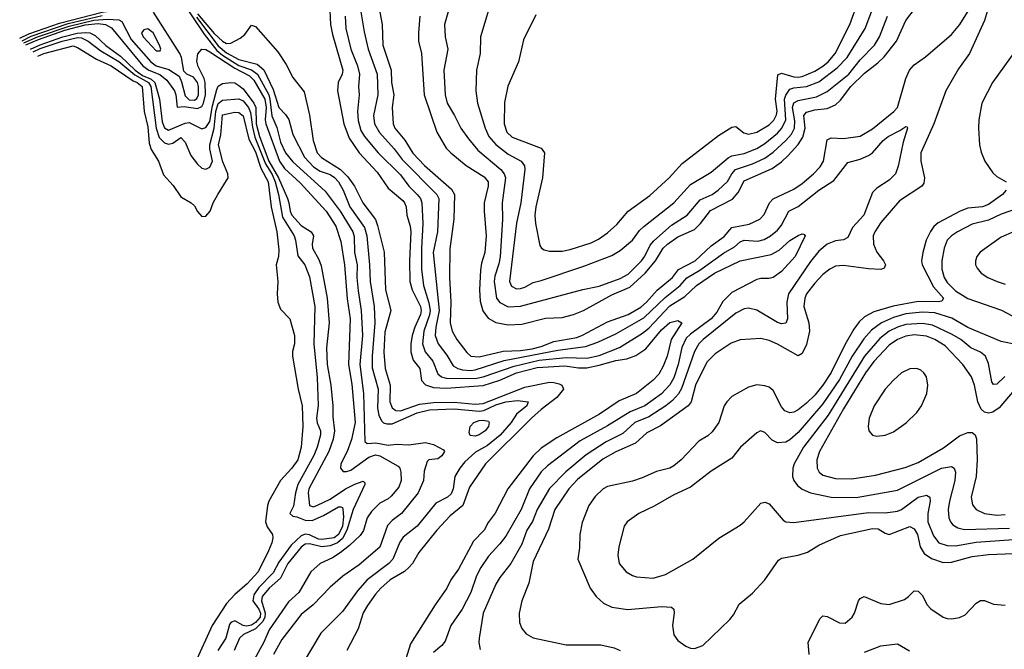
# Model space of a CAD drawing. Header units: inches. Extents: x 1649636 to 1815363, y 506543 to 641975.
# Tile 263 of 656: x 1674311 to 1679066, y 606476 to 609513. Entities that reach past the tile are written whole.
import ezdxf

# ---------------------------------------------------------------- set-up
doc = ezdxf.new("R2010")
doc.units = ezdxf.units.IN
doc.header["$MEASUREMENT"] = 0
doc.layers.add('B6670', color=7, linetype='Continuous')

msp = doc.modelspace()

# ---------------------------------------------------------------- linework, layer by layer
at = {"layer": 'B6670', "color": 5}
for points, elevation in [([(1674311.2, 609423.1), (1674356, 609444), (1674503.5, 609496.5), (1674708.7, 609548.7), (1674814.8, 609565.2), (1674840.4, 609579.6), (1674847.3, 609590), (1674847.7, 609610), (1674831, 609671), (1674826.3, 609730), (1674833, 609750), (1674856.6, 609790), (1674855.9, 609804.1), (1674849.8, 609829.8), (1674826.5, 609870), (1674821.2, 609890), (1674823.3, 609910), (1674835.3, 609944.7), (1674850, 609964.6), (1674903.9, 610000)], 480), ([(1676575.8, 609564.2), (1676536.6, 609430), (1676535.4, 609350), (1676516.3, 609270), (1676513.1, 609170), (1676522.1, 609110), (1676559.6, 608990), (1676577.4, 608950), (1676610, 608910.6), (1676670, 608863.6), (1676733.4, 608830), (1676748.6, 608808.7), (1676750.1, 608790), (1676731.3, 608630), (1676709.4, 608530.6), (1676676.4, 608250), (1676686.7, 608226.7), (1676710, 608214.6), (1676730, 608215.7), (1676750, 608223.4), (1676790, 608244.4), (1676830, 608254), (1677035.8, 608324.2), (1677170, 608376.1), (1677210, 608399), (1677270, 608448.6), (1677304.1, 608495.9), (1677324.4, 608515.6), (1677469.9, 608630), (1677550, 608717.5), (1677650, 608777.8), (1677732.8, 608847.2), (1677750, 608856.4), (1677810, 608867.3), (1677870, 608891.9), (1677910, 608915.6), (1677970, 608965.7), (1677991.8, 608990), (1678010.2, 609029.8), (1678004.8, 609130), (1678010.6, 609149.4), (1678030, 609177.4), (1678050, 609183.8), (1678110, 609190.1), (1678170, 609213.9), (1678259.3, 609280.7), (1678306.4, 609330), (1678394.6, 609470), (1678461.6, 609650)], 660), ([(1675090, 609611.7), (1675202.6, 609442.6), (1675263.9, 609363.9), (1675290, 609341.2), (1675370, 609291.2), (1675430.5, 609270.5), (1675460.1, 609250), (1675513.5, 609150), (1675519.6, 609130), (1675528.5, 609048.5), (1675553.2, 608993.2), (1675570, 608922.3), (1675595.2, 608870), (1675630, 608826.7), (1675785.5, 608685.5), (1675859, 608590), (1675919.7, 608490), (1675926.4, 608466.4), (1675927.3, 608390), (1675940.5, 608330), (1675938.9, 608270), (1675945, 608205), (1675960.4, 608110), (1675967.2, 607990), (1675953.6, 607850), (1675972.1, 607710), (1675978.6, 607478.6), (1675988.5, 607468.5), (1676031.6, 607471.6), (1676090, 607460.2), (1676130, 607464.9), (1676190, 607462), (1676270, 607473.2), (1676310, 607464.2), (1676358.2, 607438.2), (1676363.1, 607430), (1676350, 607408.7), (1676330, 607394), (1676286.8, 607390), (1676278.4, 607381.6), (1676265.1, 607334.9), (1676260.5, 607290), (1676235.1, 607230), (1676154.1, 607130), (1676110, 607096.9), (1676087.8, 607072.2), (1676050, 606967.9), (1675950, 606882.6), (1675872.3, 606827.7), (1675810, 606775.9), (1675728.5, 606690), (1675670, 606643.4), (1675577.7, 606522.3), (1675537.5, 606450)], 440), ([(1675806.6, 609593.4), (1675812, 609490), (1675821.1, 609441.1), (1675870.8, 609270), (1675868.8, 609250), (1675849.4, 609210), (1675845.7, 609170), (1675876, 609010), (1675901.7, 608941.7), (1675950.9, 608870), (1676036.8, 608776.8), (1676090, 608700.1), (1676160.7, 608640.7), (1676170.1, 608630), (1676177.6, 608610), (1676181.2, 608570), (1676197.1, 608517.1), (1676199.6, 608490), (1676193.7, 608350), (1676195.9, 608250), (1676206.6, 608210), (1676246.9, 608130), (1676250.5, 608110), (1676246.7, 608090), (1676219.6, 608030), (1676207, 607990), (1676199.6, 607950), (1676199.9, 607910), (1676210.9, 607870.9), (1676242.7, 607830), (1676252, 607772), (1676271.1, 607751.1), (1676310, 607739.2), (1676370, 607735.7), (1676550, 607748.7), (1676630, 607773.7), (1676710, 607810), (1676810, 607834.4), (1676943.3, 607843.3), (1677010, 607833.7), (1677050, 607834.1), (1677110, 607845.7), (1677190, 607868.7), (1677243.7, 607876.3), (1677287.1, 607892.9), (1677334.7, 607925.3), (1677410, 608017.5), (1677450, 608052), (1677490, 608062.4), (1677508.7, 608050), (1677456.8, 607970), (1677438.1, 607890), (1677419.1, 607840.9), (1677396.8, 607803.2), (1677370, 607773.6), (1677289.3, 607710), (1677206.5, 607673.5), (1677110.9, 607610), (1676904.7, 607495.3), (1676830, 607446.2), (1676790.6, 607409.4), (1676668.5, 607250), (1676607.1, 607132.9), (1676573.2, 607086.8), (1676553.4, 607050), (1676503, 606997), (1676430, 606862.5), (1676393, 606810), (1676374.2, 606770), (1676316.8, 606690), (1676198.5, 606501.5), (1676176.3, 606430)], 520), ([(1676039.7, 609610), (1676062.1, 609490), (1676064.9, 609390), (1676105.7, 609270), (1676106.7, 609210), (1676118.5, 609150), (1676109.7, 609089.7), (1676114.1, 609010), (1676123.4, 608990), (1676171, 608931), (1676210, 608868.3), (1676266.3, 608810), (1676395.7, 608695.7), (1676410.1, 608670), (1676407.8, 608550), (1676387.7, 608407.7), (1676387.1, 608270), (1676393.4, 608150), (1676390.1, 608050), (1676399.6, 608010), (1676421.7, 607970), (1676470, 607907.1), (1676490, 607890.1), (1676530, 607887), (1676646.6, 607913.4), (1676730, 607917.3), (1676785.4, 607925.4), (1676830, 607936.7), (1676890, 607961.3), (1677000.8, 607979.2), (1677029.7, 607990.3), (1677150, 608055.4), (1677250, 608090.7), (1677310, 608126.5), (1677338.4, 608150), (1677390, 608208.5), (1677463.5, 608270), (1677492.1, 608307.9), (1677572.6, 608350), (1677650, 608422.2), (1677713.7, 608466.3), (1677750, 608509.7), (1677833.7, 608526.3), (1677884.5, 608550), (1677906.9, 608573.1), (1677931.1, 608628.9), (1677950, 608648.2), (1678050, 608694.9), (1678090, 608723.1), (1678143.6, 608770), (1678176.7, 608803.3), (1678193.2, 608830), (1678210, 608932.6), (1678230, 608942.9), (1678290, 608939.9), (1678370, 608950.6), (1678430, 608986.5), (1678532.8, 609070), (1678550.5, 609090), (1678590.4, 609230), (1678607.6, 609270), (1678630, 609294.7), (1678685.6, 609334.4), (1678810, 609442.3), (1678850.6, 609490), (1678919.5, 609600.5)], 580), ([(1676399.2, 609620.8), (1676362.6, 609490), (1676366.1, 609430), (1676378.1, 609370), (1676359, 609270), (1676366.5, 609150), (1676375.1, 609110), (1676411.4, 609051.4), (1676441.6, 608990), (1676478.4, 608938.4), (1676524.1, 608884.1), (1676635, 608790), (1676650.6, 608770), (1676656.6, 608750), (1676641, 608630), (1676643, 608550), (1676631.7, 608368.3), (1676625.4, 608334.6), (1676605, 608275), (1676602.9, 608250), (1676613.5, 608170), (1676630, 608148.9), (1676670, 608128.3), (1676730, 608130.9), (1677030, 608210.9), (1677110, 608227.9), (1677210, 608263.7), (1677250, 608284.7), (1677314.4, 608350), (1677330, 608372.1), (1677355.4, 608424.6), (1677373.8, 608446.2), (1677458.3, 608521.7), (1677534.9, 608570), (1677596.8, 608643.2), (1677654.6, 608670), (1677683.9, 608690), (1677728.4, 608731.6), (1677750.3, 608770), (1677767.3, 608790), (1677850, 608817.3), (1677910, 608845.6), (1677950, 608873.4), (1678011.5, 608930), (1678038.6, 608961.4), (1678053.2, 608990), (1678054.9, 609025.1), (1678042.6, 609090), (1678050, 609112.6), (1678070, 609123.5), (1678158.4, 609141.6), (1678210, 609166.5), (1678314.2, 609250), (1678370, 609319.2), (1678439.2, 609390), (1678462.4, 609430), (1678501.1, 609530)], 640), ([(1676804.2, 609535.8), (1676744.5, 609415.5), (1676719.7, 609310), (1676667.8, 609192.2), (1676652.8, 609112.8), (1676650.1, 609010), (1676664.1, 608970), (1676690, 608947), (1676830, 608892.5), (1676844.7, 608870), (1676835.3, 608750), (1676803, 608610), (1676798.7, 608570), (1676802.2, 608530), (1676823.2, 608423.2), (1676830.9, 608410.9), (1676843, 608403), (1676870, 608396.3), (1676930, 608396.2), (1676970, 608403.8), (1677070, 608435.7), (1677105.8, 608454.2), (1677150, 608485.5), (1677194.3, 608525.7), (1677249.8, 608590), (1677354.8, 608665.2), (1677447.6, 608750), (1677510, 608818.9), (1677685, 608955), (1677750, 608994.8), (1677770, 608998.5), (1677807.3, 608967.3), (1677830, 608960.7), (1677870, 608970.5), (1677930, 609005.7), (1677952.3, 609027.7), (1677965.6, 609054.4), (1677968.1, 609071.9), (1677960.1, 609130), (1677972.5, 609247.5), (1677990, 609255.4), (1678050, 609238), (1678070, 609235.3), (1678090, 609239), (1678150, 609265.2), (1678190, 609288.9), (1678215.4, 609310), (1678249.3, 609350), (1678320.1, 609490), (1678363.4, 609610)], 680), ([(1674322.5, 609411), (1674367.2, 609432.8), (1674545.6, 609494.4), (1674710, 609532.5)], 460), ([(1674331.2, 609401.6), (1674397.3, 609430), (1674550, 609482.1), (1674670, 609510.9), (1674735.5, 609515.5), (1674790, 609512), (1674804.1, 609504.1), (1674850, 609417.6), (1674944.1, 609310), (1674970, 609290.9), (1675031.9, 609271.9), (1675080.6, 609240.6), (1675093.2, 609213.2), (1675110, 609145.5), (1675130, 609126), (1675154.8, 609125.2), (1675166.5, 609133.5), (1675173.9, 609150), (1675174.9, 609190), (1675170.3, 609210.3), (1675150, 609235.8), (1675117.8, 609250), (1675104.1, 609264.1), (1675092.7, 609330), (1675085.2, 609350), (1674956.7, 609550)], 440), ([(1675170, 609541.3), (1675250, 609446.7), (1675290, 609408.6), (1675310, 609397.5), (1675330, 609399.3), (1675375.9, 609424.1), (1675398.1, 609441.9), (1675430, 609487.1), (1675450, 609480.7), (1675557.3, 609357.3), (1675597.3, 609297.3), (1675630, 609234.4), (1675684.2, 609164.2), (1675710, 609053), (1675728, 608930), (1675747.5, 608870), (1675768.2, 608848.2), (1675860.7, 608790), (1675895.3, 608755.3), (1675927.7, 608710), (1675967.5, 608630), (1676028.6, 608548.6), (1676039.8, 608519.8), (1676071.2, 608391.2), (1676077.4, 608210), (1676102.9, 608110), (1676074.8, 608005.2), (1676069.8, 607909.8), (1676075.3, 607830), (1676099.4, 607750), (1676098.3, 607670), (1676110, 607639.8), (1676127, 607627), (1676150, 607626.2), (1676241.3, 607658.7), (1676310, 607666.5), (1676410, 607667.6), (1676510, 607658), (1676550, 607661), (1676750, 607740.7), (1676870, 607763.7), (1676890, 607763.3), (1676915.8, 607755.8), (1676929.3, 607750), (1676935.8, 607735.8), (1676937.8, 607730), (1676904.5, 607690), (1676830, 607633), (1676783.1, 607590), (1676559.9, 607370), (1676483, 607257), (1676450.9, 607169.1), (1676390, 607119.6), (1676325.8, 607050), (1676238.1, 606941.9), (1676207.7, 606890), (1676190.7, 606870), (1676169.1, 606850.9), (1676100.7, 606810), (1676055.3, 606770), (1676030, 606740.9), (1675990, 606686.5), (1675970, 606650.8), (1675946.2, 606573.8), (1675891, 606470)], 480), ([(1675883.4, 609530), (1675885.8, 609470), (1675910.1, 609370.1), (1675942.2, 609290), (1675952.3, 609250), (1675946.7, 609190), (1675950.6, 609150), (1675942.3, 609070), (1675945.9, 609025.9), (1675958.9, 608978.9), (1675976.5, 608950), (1676042.4, 608870), (1676150, 608764.8), (1676190.1, 608710), (1676230.6, 608670), (1676246.8, 608650), (1676253.6, 608630), (1676257.9, 608530), (1676251.1, 608408.9), (1676251.3, 608310), (1676260.8, 608230), (1676286.8, 608146.8), (1676293.1, 608110), (1676290.5, 608089.5), (1676262.3, 608010), (1676256.7, 607950), (1676268.6, 607910), (1676306.3, 607866.3), (1676330, 607804.1), (1676348.6, 607790), (1676370, 607784.2), (1676510, 607782.2), (1676549.3, 607790.7), (1676699.2, 607840.8), (1676820.3, 607870), (1676950, 607884), (1677050, 607879.6), (1677110, 607892.2), (1677207.7, 607932.3), (1677319.2, 608000.8), (1677350, 608025.1), (1677450, 608132.3), (1677522.4, 608177.6), (1677579.9, 608230), (1677666, 608290), (1677790, 608349.6), (1677940.1, 608379.9), (1677978.3, 608401.7), (1678030, 608447.2), (1678070, 608472.3), (1678090, 608479.3), (1678098, 608478), (1678104, 608470), (1678056, 608370), (1677990, 608297.4), (1677950, 608269.8), (1677930, 608263.9), (1677890, 608264.7), (1677870, 608258.9), (1677750, 608196.6), (1677706.4, 608153.6), (1677677.2, 608102.8), (1677650.7, 608069.3), (1677550, 607996.1), (1677530, 607976), (1677508.6, 607931.4), (1677491.3, 607850), (1677470, 607785.6), (1677450, 607752.1), (1677410, 607708), (1677330, 607649.6), (1677259.5, 607620.5), (1677150, 607552.9), (1677018.2, 607481.8), (1676859.8, 607360.2), (1676830, 607331.2), (1676773.6, 607250), (1676732.7, 607150), (1676658.2, 607021.8), (1676630, 606983.7), (1676574.7, 606925.3), (1676537.4, 606870), (1676517.6, 606830), (1676490, 606749.7), (1676448.1, 606670), (1676393.6, 606590), (1676365.3, 606514.7), (1676350, 606494.3), (1676310, 606459.6)], 540), ([(1675955.7, 609570), (1675974, 609454), (1675993.2, 609370), (1676037.4, 609250), (1676041, 609150), (1676019.7, 609050), (1676025.1, 609010), (1676048.2, 608968.2), (1676119.4, 608890), (1676158, 608838), (1676326, 608670), (1676335.7, 608650), (1676328, 608490), (1676307.3, 608390), (1676336.5, 608110), (1676320.5, 608030), (1676318, 607990), (1676331.6, 607950), (1676374.1, 607894.1), (1676403.7, 607843.7), (1676426.5, 607830), (1676450, 607823.8), (1676490, 607820.9), (1676510, 607824), (1676651.4, 607868.6), (1676910, 607919.3), (1677043.4, 607936.6), (1677103.5, 607956.5), (1677190, 607998.2), (1677324.9, 608075.1), (1677427.4, 608172.6), (1677500.9, 608230), (1677532.7, 608267.3), (1677595.4, 608304.6), (1677710, 608386.4), (1677762.9, 608417.1), (1677790, 608442), (1677810, 608449.6), (1677875.5, 608444.5), (1677906.9, 608453.1), (1677936.8, 608470), (1677970, 608498.2), (1677990, 608522), (1678025, 608590), (1678070, 608612.4), (1678170, 608690.1), (1678242.4, 608737.6), (1678310, 608824.2), (1678370, 608840.1), (1678410, 608857.8), (1678430, 608871.2), (1678480.4, 608930), (1678505, 608950), (1678561.9, 608978.1), (1678590, 608997.4), (1678595.9, 608995.9), (1678598.7, 608990), (1678577.2, 608922.8), (1678553.6, 608806.4), (1678540.2, 608770), (1678510, 608738.4), (1678450, 608699.5), (1678430, 608679.4), (1678387.3, 608570), (1678332.8, 608510), (1678310, 608462.3), (1678290, 608450.6), (1678250, 608446.3), (1678210, 608430.4), (1678170, 608396.1), (1678130, 608346), (1678024.1, 608190), (1678015.5, 608150), (1678018.3, 608070), (1678011.4, 608048.6), (1677990, 608045.2), (1677970, 608051.9), (1677870, 608111.4), (1677830, 608120.7), (1677810, 608117.7), (1677770, 608096.8), (1677612, 607970), (1677591.1, 607948.9), (1677570, 607912.5), (1677506.9, 607733.1), (1677492.1, 607707.9), (1677463.7, 607676.3), (1677430.6, 607649.4), (1677350, 607597.4), (1677282.2, 607570), (1677223.1, 607516.9), (1677143.8, 607476.2), (1677045.9, 607414.1), (1676948.2, 607331.8), (1676869, 607251), (1676810.6, 607150), (1676787.1, 607092.9), (1676760.6, 607050), (1676736.5, 606983.5), (1676683.5, 606890), (1676630, 606822.4), (1676610.1, 606789.9), (1676548.9, 606650), (1676529.3, 606529.3), (1676528, 606508), (1676535, 606475)], 560), ([(1676242.9, 609530), (1676236.8, 609450), (1676237, 609410), (1676251.8, 609350), (1676263.8, 609150), (1676325, 608970), (1676370, 608893.5), (1676393.2, 608870), (1676467.5, 608810), (1676554.5, 608754.5), (1676573.7, 608730), (1676573.8, 608710), (1676554.6, 608630), (1676553.6, 608590), (1676564.2, 608470), (1676558, 608390), (1676541.5, 608338.5), (1676535.6, 608304.4), (1676530.8, 608210), (1676534.7, 608154.7), (1676548.2, 608108.2), (1676573.4, 608073.4), (1676610, 608052.8), (1676670, 608041), (1676735.6, 608044.4), (1676850, 608073), (1676930, 608076.5), (1676985.6, 608090), (1677034.1, 608110), (1677170, 608184.9), (1677256.8, 608223.2), (1677330.9, 608290), (1677380.9, 608350), (1677418.8, 608410), (1677438.7, 608430), (1677490, 608466.1), (1677570, 608501.6), (1677599.4, 608530), (1677647.1, 608592.9), (1677753, 608647), (1677780.9, 608679.1), (1677810, 608735), (1677944.2, 608795.8), (1677990, 608827.2), (1678022.5, 608857.5), (1678070, 608910.1), (1678093.3, 608946.7), (1678103.7, 608990), (1678097.2, 609050), (1678110, 609066.2), (1678150, 609078.9), (1678210, 609084), (1678250, 609102), (1678275.1, 609124.9), (1678325, 609190), (1678390, 609255.2), (1678455.7, 609304.3), (1678486.1, 609333.9), (1678544.9, 609410), (1678590, 609509.2), (1678636.5, 609570)], 620), ([(1678990, 609573.2), (1678970, 609508.6), (1678898.1, 609350), (1678844.6, 609275.4), (1678783.1, 609170), (1678724.8, 609010), (1678662.7, 608870), (1678662.2, 608830), (1678679.8, 608750), (1678676.4, 608723.6), (1678666.9, 608710), (1678560.1, 608639.9), (1678470, 608534.8), (1678439.8, 608490), (1678433.2, 608470), (1678433.9, 608430), (1678450, 608391.4), (1678482.9, 608350), (1678492.2, 608330), (1678485.4, 608314.6), (1678470, 608308.2), (1678410, 608311.1), (1678290, 608327.4), (1678250, 608323.2), (1678223.2, 608310), (1678190, 608283.4), (1678150, 608241.4), (1678111.2, 608190), (1678102.2, 608170), (1678096.9, 608130), (1678121.5, 608050), (1678125.1, 608010), (1678110, 607945.7), (1678090, 607902.5), (1678070, 607890.6), (1677970, 607948), (1677930, 607964.6), (1677890, 607974.4), (1677790, 607967.8), (1677746.8, 607953.2), (1677670, 607901.1), (1677630, 607860.2), (1677573.8, 607750), (1677553, 607670), (1677539.2, 607650), (1677406.2, 607553.8), (1677340.1, 607519.9), (1677284.5, 607470), (1677190, 607428.1), (1677127.7, 607392.3), (1677005.5, 607294.5), (1676963, 607250), (1676894.9, 607150), (1676865.3, 607054.7), (1676790, 606899.7), (1676770, 606794.5), (1676736, 606710), (1676723.2, 606650), (1676725.1, 606605.1), (1676735.6, 606575.6), (1676757.6, 606550), (1676790.2, 606530.2), (1676950, 606496.8), (1677116.9, 606496.9), (1677182.4, 606482.4), (1677210.6, 606470.6)], 580), ([(1674340.8, 609391.2), (1674402.3, 609417.7), (1674530, 609462.6), (1674628, 609488), (1674690, 609495.4), (1674726.1, 609490), (1674754.1, 609474.1), (1674906.6, 609290), (1674934.4, 609270), (1674988.6, 609248.6), (1675021, 609221), (1675059.2, 609170), (1675065.5, 609150), (1675071.6, 609091.6), (1675106, 609094), (1675170, 609084.3), (1675190, 609093.9), (1675198.4, 609110), (1675207.7, 609150), (1675206.5, 609210), (1675201.6, 609230), (1675172.5, 609287.5), (1675167.4, 609312.6), (1675171.7, 609348.3), (1675190, 609370.4), (1675210, 609369.3), (1675230, 609357.7), (1675350, 609279.1), (1675421.5, 609241.5), (1675441.3, 609221.3), (1675495.4, 609130), (1675501.2, 609090), (1675496.2, 609030), (1675499.5, 609010), (1675565.2, 608830), (1675590, 608795.3), (1675666.3, 608726.3), (1675790.8, 608590), (1675837.6, 608517.6), (1675862.7, 608442.7), (1675880.3, 608330), (1675893.1, 608166.9), (1675906.4, 608070), (1675898.9, 607850), (1675914.6, 607754.6), (1675931, 607570), (1675913, 607487), (1675892, 607430), (1675862, 607370), (1675860.5, 607350), (1675873.8, 607333.8), (1675890, 607332.6), (1675910, 607339.8), (1675997.6, 607402.4), (1676030, 607414.1), (1676050, 607409), (1676138.9, 607358.9), (1676146.5, 607350), (1676152.3, 607330), (1676153.3, 607290), (1676142.6, 607257.4), (1676105.5, 607214.5), (1676090, 607200.7), (1676050, 607180.4), (1676010, 607139.6), (1675989.7, 607110), (1675971.8, 607048.2), (1675954.7, 607025.3), (1675903.7, 606976.3), (1675858.9, 606941.1), (1675822.5, 606917.5), (1675762.3, 606890), (1675717.2, 606850), (1675658.7, 606750), (1675610, 606703.8), (1675515.1, 606570), (1675490.7, 606509.3), (1675436, 606410)], 420), ([(1675165.2, 609525.2), (1675270, 609386.8), (1675310, 609352.4), (1675370, 609320.7), (1675458.2, 609298.2), (1675490.9, 609270.9), (1675535.8, 609175.8), (1675562.5, 609090), (1675595.4, 609055.4), (1675611.2, 609031.2), (1675630, 608959.6), (1675685.8, 608850), (1675730, 608802.8), (1675762.7, 608782.7), (1675810, 608765.4), (1675831.3, 608751.3), (1675850, 608730.1), (1675873.4, 608690), (1675905.9, 608610), (1675976, 608510), (1675986.9, 608470), (1676001.1, 608330), (1676003.5, 608250), (1676022.7, 608130), (1676026.4, 608050), (1676012.7, 607890), (1676014, 607834), (1676041.5, 607730), (1676038.9, 607638.9), (1676045.1, 607605.1), (1676058, 607578), (1676068.4, 607568.4), (1676083.6, 607563.6), (1676110, 607563.6), (1676230, 607616.4), (1676290, 607630.4), (1676410, 607635.7), (1676530, 607624.2), (1676552.2, 607627.8), (1676610, 607654.6), (1676659.2, 607670), (1676715.3, 607675.3), (1676766, 607670), (1676759.4, 607650), (1676710.3, 607609.7), (1676684.2, 607570), (1676631.6, 607508.4), (1676570, 607459.5), (1676512.6, 607427.4), (1676460.7, 607379.3), (1676436.2, 607350), (1676412.2, 607310), (1676404.4, 607250), (1676394.7, 607225.3), (1676376.3, 607210), (1676319.9, 607180.1), (1676230, 607069.9), (1676163.1, 607016.9), (1676147.1, 606992.9), (1676113, 606910), (1676093.1, 606890), (1675989.1, 606810), (1675943, 606757), (1675870, 606657.3), (1675766, 606554), (1675680.7, 606410)], 460), ([(1674362.7, 609370.7), (1674410, 609391.2), (1674520.2, 609430), (1674588.2, 609448.2), (1674630, 609451.9), (1674650, 609449.7), (1674676.4, 609436.4), (1674727.9, 609387.9), (1674797.7, 609337.7), (1674868.9, 609268.9), (1674904.5, 609244.5), (1674945.8, 609225.8), (1674963.9, 609210), (1674986.4, 609130), (1674999.6, 609019.6), (1675010, 608992), (1675030, 608980.4), (1675110, 609014.5), (1675130, 609016.5), (1675190, 608986.5), (1675210, 608992.7), (1675230, 609021.9), (1675242.2, 609097.8), (1675263.8, 609176.2), (1675270, 609191.9), (1675290, 609205.9), (1675330, 609210.7), (1675350, 609207.6), (1675370, 609195.8), (1675390, 609178.9), (1675441.2, 609110), (1675452.2, 609090), (1675452.5, 609010), (1675468.5, 608950), (1675514, 608830), (1675560.4, 608750), (1675604.2, 608650), (1675611.6, 608630), (1675616.6, 608590), (1675624.9, 608570), (1675670, 608519.9), (1675718.1, 608490), (1675730.1, 608470), (1675723.5, 608430), (1675725.8, 608410), (1675755.6, 608355.6), (1675766.3, 608326.3), (1675795.5, 608170), (1675805, 608050), (1675793.3, 607930), (1675795.2, 607850), (1675814, 607750), (1675823.4, 607650), (1675822.9, 607597.1), (1675831.2, 607530), (1675824.4, 607490), (1675804.8, 607430), (1675707.3, 607250), (1675704.6, 607230), (1675710.1, 607170.1), (1675730, 607162.4), (1675750, 607170.9), (1675810, 607200.5), (1675884.6, 607250), (1675930, 607272.5), (1675970, 607286), (1675978.5, 607278.5), (1675978.5, 607270), (1675921.4, 607150), (1675891.1, 607050), (1675870, 607010.7), (1675846.2, 606990), (1675810, 606975.1), (1675770, 606970.1), (1675710, 606984.7), (1675690, 606982.3), (1675670, 606967.9), (1675606.3, 606890), (1675570, 606818.1), (1675515.8, 606770), (1675482.7, 606730), (1675478.3, 606710), (1675496.5, 606650), (1675495, 606630), (1675484.9, 606610), (1675450, 606574.3), (1675392.7, 606547.3), (1675372.7, 606530), (1675346.1, 606470)], 380), ([(1674376.6, 609358), (1674410, 609373.4), (1674516.7, 609410), (1674590, 609427.2), (1674610, 609425.3), (1674642.5, 609410), (1674703.4, 609363.4), (1674790, 609310.9), (1674867.4, 609247.4), (1674932.5, 609210), (1674943.9, 609190), (1674969.9, 608989.9), (1674984.5, 608944.5), (1675010, 608918.8), (1675030, 608913), (1675050, 608917.6), (1675090, 608943.9), (1675110, 608922.2), (1675138.2, 608858.2), (1675170, 608815.5), (1675190, 608796.6), (1675210, 608791.3), (1675230, 608801.6), (1675242.9, 608830), (1675229.2, 608889.2), (1675228.6, 608910), (1675249.6, 608990.4), (1675258.8, 609070), (1675270, 609108.1), (1675290, 609125.2), (1675370, 609130.6), (1675390, 609121.8), (1675416, 609090), (1675425.2, 609065.2), (1675435, 608995), (1675446.9, 608946.9), (1675498, 608818), (1675530, 608765.9), (1675544.7, 608730), (1675560.9, 608670), (1675580, 608560), (1675636.8, 608470), (1675643.6, 608450), (1675654.4, 608374.4), (1675688.5, 608330), (1675710, 608273), (1675736.3, 608130), (1675732.2, 607950), (1675747.3, 607787.3), (1675752.1, 607652.1), (1675744.3, 607590), (1675748.2, 607568.2), (1675763.9, 607530), (1675763.6, 607510), (1675747.8, 607450), (1675731.2, 607410), (1675653.8, 607270), (1675642.7, 607230), (1675633.6, 607166.4), (1675615.2, 607130), (1675630, 607117.6), (1675650, 607114.6), (1675690, 607098.3), (1675722.8, 607097.2), (1675778.6, 607121.4), (1675850, 607162.2), (1675862.3, 607162.3), (1675870, 607160.4), (1675872.4, 607152.4), (1675874.8, 607114.8), (1675869.3, 607070), (1675850.8, 607030), (1675830, 607013.4), (1675770, 607004.7), (1675753.3, 607006.7), (1675710, 607027.3), (1675690, 607031.1), (1675670, 607022.7), (1675622.5, 606977.5), (1675563.3, 606896.7), (1675534.7, 606845.3), (1675465.8, 606774.2), (1675441.1, 606738.9), (1675437.7, 606710), (1675465.9, 606670), (1675473.6, 606650), (1675471.7, 606630), (1675450, 606604.3), (1675430, 606592.3), (1675407, 606587), (1675389.8, 606589.8), (1675350, 606612.7), (1675330, 606604.5), (1675324.1, 606595.9), (1675306.1, 606530), (1675268.5, 606470)], 360), ([(1674398.9, 609337.5), (1674427.8, 609350), (1674570, 609387), (1674590, 609379.3), (1674682.8, 609322.8), (1674753.2, 609290), (1674858.6, 609218.6), (1674877.9, 609210), (1674901.9, 609190), (1674912, 609070), (1674930, 608995.8), (1674936.9, 608916.9), (1674946.1, 608886.1), (1674981.3, 608830), (1675005, 608765), (1675052.3, 608712.3), (1675090, 608659), (1675139.3, 608630), (1675155.5, 608615.5), (1675170, 608588), (1675190, 608564.2), (1675210, 608564.9), (1675230.8, 608589.2), (1675245.7, 608630), (1675267.4, 608670), (1675318.4, 608750), (1675316.2, 608770), (1675292.5, 608827.5), (1675271, 608910), (1675283.1, 608956.9), (1675290, 609053.2), (1675350, 609066.4), (1675370, 609065.9), (1675390, 609048.4), (1675417.1, 608937.1), (1675450, 608875), (1675476.3, 608796.3), (1675511.5, 608730), (1675524.8, 608610), (1675552.2, 608490), (1675562.6, 608402.6), (1675561.5, 608370), (1675550.1, 608329.9), (1675557.3, 608250), (1675554, 608190), (1675557, 608150), (1675570, 608116), (1675616.3, 608070), (1675638.5, 607990), (1675637.5, 607950), (1675628.2, 607911.8), (1675628.1, 607890), (1675655.4, 607730), (1675674.5, 607650), (1675678.4, 607550), (1675670.1, 607450.1), (1675653.9, 607390), (1675624.6, 607350), (1675570.6, 607290), (1675514, 607190), (1675507.8, 607170), (1675498.8, 607090), (1675505.7, 607065.7), (1675531.7, 607030), (1675533.9, 607013.9), (1675529.3, 606990), (1675512.5, 606950), (1675462.3, 606850), (1675410, 606790.9), (1675350, 606740.2), (1675310, 606696.5), (1675240.3, 606590), (1675158.6, 606410)], 340), ([(1679124.4, 609370), (1679008.1, 609210), (1678957.1, 609110), (1678943.2, 609030), (1678941, 608990), (1678946.5, 608910), (1678953.6, 608873.6), (1678971.6, 608830), (1679010, 608774.9), (1679030, 608757.3), (1679074.4, 608730)], 620), ([(1679074.9, 608690), (1679056.5, 608670), (1678990, 608621.1), (1678960.4, 608610), (1678890, 608603.5), (1678852.6, 608590), (1678746.6, 608533.4), (1678725.4, 608514.6), (1678708.9, 608491.1), (1678688.7, 608450), (1678672.4, 608390), (1678666.6, 608350), (1678669.7, 608330), (1678724.2, 608224.2), (1678771.7, 608170), (1678764.2, 608155.8), (1678747.9, 608152.1), (1678650, 608153), (1678529.1, 608130.9), (1678436.1, 608103.9), (1678390, 608079.6), (1678364.2, 608055.8), (1678339.3, 608020.7), (1678295.3, 607944.7), (1678230, 607811.1), (1678190, 607749.9), (1678150, 607702.2), (1678110, 607663.4), (1678070, 607630.5), (1678050, 607620.2), (1678030, 607616.5), (1678006.7, 607626.7), (1677990, 607646), (1677950, 607724.7), (1677930, 607740.2), (1677910, 607746.8), (1677870, 607751.1), (1677830, 607740.8), (1677750, 607695.9), (1677725.1, 607670), (1677713.5, 607650), (1677686.9, 607570), (1677655.1, 607524.9), (1677633.9, 607506.1), (1677590, 607479.4), (1677505.5, 607390), (1677470, 607360.2), (1677450, 607349.3), (1677385.9, 607334.1), (1677317.7, 607302.3), (1677270, 607286), (1677150, 607260.6), (1677129.3, 607250), (1677090, 607212.8), (1677059.9, 607170), (1677027.9, 607087.9), (1677015.4, 607030), (1677014.1, 606965.9), (1677006, 606910), (1677065.8, 606770), (1677095.6, 606730), (1677130, 606698), (1677170, 606678.4), (1677248.2, 606668.2), (1677410, 606682.5), (1677458.1, 606678.1), (1677469.2, 606669.2), (1677471.9, 606651.9), (1677462.8, 606590), (1677470, 606545.7), (1677490, 606517.7), (1677528.4, 606490), (1677550, 606481.5), (1677570, 606479.6), (1677610, 606493.4), (1677740.4, 606619.6), (1677758, 606642), (1677785.9, 606694.1), (1677850, 606746.2), (1677910, 606810.2), (1677974.7, 606905.3), (1677990, 606914.8), (1678070, 606930.1), (1678115.5, 606944.5), (1678170, 606977.7), (1678275.1, 607024.9), (1678430, 607058.4), (1678456.4, 607056.4), (1678490, 607035.7), (1678510, 607028.9), (1678610, 607067.8), (1678630, 607057), (1678646.2, 607030), (1678659.9, 606970), (1678678.4, 606938.4), (1678713.7, 606913.7), (1678770, 606893.8), (1678810, 606895.6), (1678910, 606922.8), (1678990, 606933.6), (1679150, 606939.7)], 620), ([(1679130, 608601.7), (1679050, 608574.9), (1678990, 608545.8), (1678910, 608525.8), (1678839.7, 608490), (1678810.2, 608470), (1678790.1, 608449.9), (1678774.8, 608410), (1678764.8, 608350), (1678764.5, 608310), (1678775.2, 608270), (1678790, 608245.7), (1678830, 608205.5), (1678890, 608168.6), (1679051.9, 608111.9), (1679104.1, 608084.1)], 640), ([(1679110.7, 608490), (1679050, 608463.1), (1678948.6, 608391.4), (1678933.7, 608370), (1678927.4, 608350), (1678927.2, 608330), (1678933.9, 608313.9), (1678954.4, 608290), (1678985.5, 608270), (1679030.5, 608250), (1679070, 608236.5)], 660), ([(1679130, 607943.7), (1679050, 607960.7), (1678890, 608028), (1678812.6, 608072.6), (1678730, 608099.1), (1678670, 608102.2), (1678590, 608093.5), (1678530, 608076.3), (1678473.1, 608050), (1678424.6, 608015.4), (1678387.2, 607972.8), (1678331, 607889), (1678270, 607776.7), (1678190, 607659.5), (1678070, 607521.9), (1678030, 607485.7), (1678010, 607475.4), (1677970, 607472.2), (1677945, 607485), (1677910, 607522), (1677887.7, 607530), (1677870, 607519.7), (1677792.4, 607450), (1677750, 607396.9), (1677650, 607335.3), (1677550, 607257.8), (1677470, 607221.5), (1677374.3, 607165.7), (1677301.3, 607130), (1677244.9, 607090), (1677230.2, 607069.8), (1677204.2, 606970), (1677199.6, 606930), (1677206.7, 606890), (1677239.3, 606850), (1677270, 606832), (1677290, 606826), (1677370, 606819), (1677430, 606837.2), (1677562.4, 606910), (1677687.6, 607012.4), (1677790, 607074), (1677809.6, 607090), (1677890, 607180.5), (1677910, 607186), (1677930, 607178), (1677998.3, 607098.3), (1678010.3, 607090.3), (1678050, 607086.9), (1678410, 607135.1), (1678490, 607133.9), (1678550, 607141.3), (1678570, 607150.1), (1678649.7, 607210.3), (1678690, 607218.9), (1678705.8, 607210), (1678708.3, 607190), (1678696.6, 607130), (1678696.3, 607090), (1678723.1, 607023.1), (1678750.2, 606990), (1678790, 606976.3), (1678830, 606974.5), (1678930, 606992.5), (1679110, 607005.2)], 640), ([(1679067.7, 607792.3), (1679030, 607754.6), (1679012.8, 607752.8), (1679005.8, 607765.8), (1678990, 607854.7), (1678974.8, 607890), (1678950, 607909.4), (1678904.2, 607930), (1678856.5, 607970), (1678814.2, 607994.2), (1678719.1, 608039.1), (1678670, 608048), (1678590, 608042.2), (1678550, 608029.1), (1678510.4, 608009.6), (1678465, 607975), (1678390.8, 607889.2), (1678215.3, 607604.7), (1678096.5, 607450), (1678051.2, 607370), (1678044.5, 607350), (1678043.5, 607310), (1678049.4, 607290), (1678066.4, 607266.4), (1678088.9, 607248.9), (1678130, 607230.6), (1678230, 607209.6), (1678350, 607208.4), (1678550, 607243.8), (1678762, 607350), (1678810, 607357.6), (1678823.6, 607350), (1678830.6, 607330), (1678827.1, 607290), (1678800.3, 607190), (1678795.4, 607150), (1678798.4, 607110), (1678805.5, 607090), (1678816.5, 607076.5), (1678841.1, 607061.1), (1678873.5, 607053.5), (1679090, 607059.2)], 660), ([(1679113.9, 607726.1), (1679040.2, 607639.8), (1679010, 607619.3), (1678990, 607615.3), (1678970, 607619.8), (1678954.5, 607634.5), (1678937.6, 607670), (1678922.3, 607750), (1678907.5, 607790), (1678865.4, 607850), (1678779.5, 607939.5), (1678730, 607969.6), (1678690, 607986.4), (1678630, 607992.6), (1678590, 607985.9), (1678550, 607969.9), (1678510, 607943.5), (1678435.6, 607864.4), (1678395.4, 607810), (1678290, 607635.9), (1678173.1, 607430), (1678161, 607390), (1678162.3, 607350), (1678172, 607330), (1678190, 607315.3), (1678250, 607300.3), (1678330, 607297.8), (1678443.8, 607316.2), (1678586.6, 607353.4), (1678650, 607377.4), (1678771.7, 607448.3), (1678850, 607504.7), (1678890, 607521.3), (1678910, 607521.8), (1678924.9, 607510), (1678931.4, 607491.4), (1678934.6, 607390), (1678929.6, 607310), (1678906.1, 607210), (1678912.4, 607172.4), (1678930.2, 607150), (1678970.1, 607130.1), (1679030, 607122.1), (1679070, 607125.6)], 680), ([(1678123.1, 606450), (1678118, 606510), (1678176.4, 606623.6), (1678190, 606636.4), (1678210, 606634.6), (1678270, 606603.2), (1678297.8, 606602.2), (1678331.3, 606630), (1678343.1, 606650), (1678361.7, 606710), (1678370, 606721.3), (1678388.9, 606731.1), (1678470, 606696.2), (1678510, 606692.2), (1678583.4, 606716.6), (1678603.2, 606730), (1678630, 606758), (1678650, 606756.3), (1678670, 606735.2), (1678692, 606692), (1678710.6, 606670.6), (1678770, 606631), (1678790, 606623.5), (1678810, 606622.3), (1678850, 606629.2), (1678877.4, 606642.6), (1678930, 606698.7), (1678950, 606711.8), (1678970, 606710.3), (1679013, 606693), (1679070, 606687.8)], 580), ([(1678390, 606462.3), (1678470, 606492), (1678550, 606501.6), (1678608.3, 606468.3)], 560)]:
    msp.add_lwpolyline(points, dxfattribs=dict(at, elevation=elevation))
for points, elevation in [([(1674930, 609468.1), (1674910, 609464.6), (1674899.5, 609450), (1674907.9, 609430), (1674970, 609362.1), (1674990, 609362), (1674992.3, 609370), (1674986.9, 609390), (1674955.4, 609450)], 460), ([(1678644, 607830), (1678610, 607828.7), (1678570, 607808.7), (1678530, 607774.3), (1678490.1, 607730), (1678437.1, 607650), (1678413.1, 607590), (1678408.8, 607550), (1678412.3, 607530), (1678430, 607509.3), (1678450, 607504.6), (1678490, 607507.9), (1678530, 607525), (1678591.9, 607568.1), (1678642.6, 607617.4), (1678665.8, 607650), (1678691.1, 607708.9), (1678696.9, 607750), (1678689.3, 607790), (1678677.7, 607810), (1678662.8, 607822.8)], 720), ([(1676510, 607504), (1676487, 607507), (1676481.5, 607521.5), (1676487.2, 607550), (1676504.1, 607570), (1676530, 607579.6), (1676550, 607581.3), (1676575.6, 607575.6), (1676578.5, 607570), (1676574.6, 607550), (1676559.5, 607530), (1676530, 607510.4)], 440)]:
    msp.add_lwpolyline(points, close=True, dxfattribs=dict(at, elevation=elevation))

doc.saveas('drawing.dxf')
